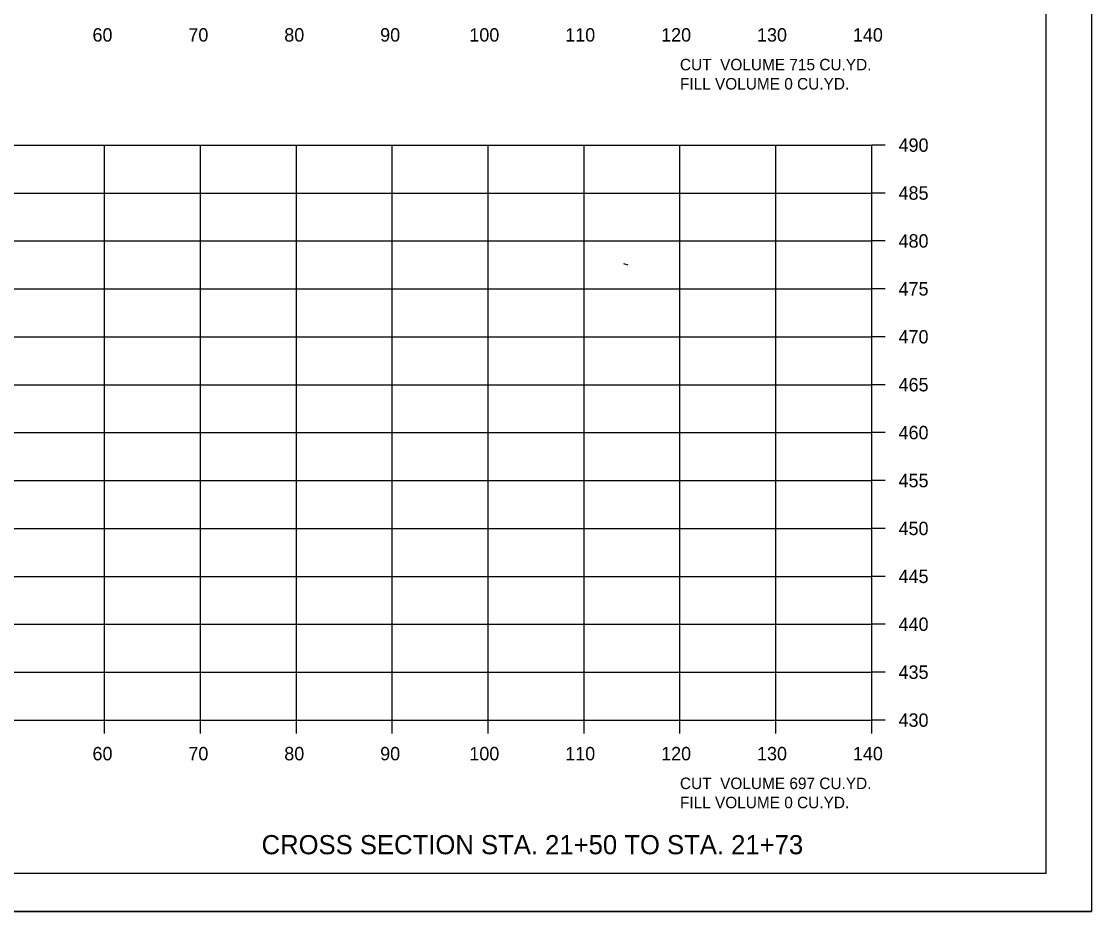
# Model space of a CAD drawing. Extents: x 1538688 to 1540766, y 656250 to 671912.
# Drawn here: x 1539425.5 to 1539537.1, y 656551.2 to 656644.1 of the extents above; entities that cross this region are included whole.
import ezdxf

# ---------------------------------------------------------------- set-up
doc = ezdxf.new("R2010")
doc.units = 0
for name, color, linetype in [('15', 7, 'Continuous'), ('18', 7, 'Continuous'), ('22', 7, 'Continuous'), ('26', 7, 'Continuous'), ('Borings', 7, 'Continuous'), ('Horizontal Alignment', 7, 'Continuous'), ('RipRap', 7, 'Continuous')]:
    doc.layers.add(name, color=color, linetype=linetype)

msp = doc.modelspace()

# ---------------------------------------------------------------- linework, layer by layer
at = {"layer": '18'}
msp.add_lwpolyline([(1539488.25, 656618.86), (1539488.68, 656618.73)], dxfattribs=at)
at = {"layer": '22'}
for p, q in [((1539234.13, 656631.22), (1539514.13, 656631.22)), ((1539234.13, 656631.22), (1539514.13, 656631.22)), ((1539434.13, 656571.22), (1539434.13, 656631.22)), ((1539434.13, 656571.22), (1539434.13, 656631.22)), ((1539444.13, 656571.22), (1539444.13, 656631.22)), ((1539444.13, 656571.22), (1539444.13, 656631.22)), ((1539454.13, 656571.22), (1539454.13, 656631.22)), ((1539454.13, 656571.22), (1539454.13, 656631.22)), ((1539464.13, 656571.22), (1539464.13, 656631.22)), ((1539464.13, 656571.22), (1539464.13, 656631.22)), ((1539474.13, 656571.22), (1539474.13, 656631.22)), ((1539474.13, 656571.22), (1539474.13, 656631.22)), ((1539484.13, 656571.22), (1539484.13, 656631.22)), ((1539484.13, 656571.22), (1539484.13, 656631.22)), ((1539494.13, 656571.22), (1539494.13, 656631.22)), ((1539494.13, 656571.22), (1539494.13, 656631.22)), ((1539504.13, 656571.22), (1539504.13, 656631.22)), ((1539504.13, 656571.22), (1539504.13, 656631.22)), ((1539514.13, 656571.22), (1539514.13, 656631.22)), ((1539514.13, 656571.22), (1539514.13, 656631.22)), ((1539234.13, 656626.22), (1539514.13, 656626.22)), ((1539234.13, 656626.22), (1539514.13, 656626.22)), ((1539234.13, 656621.22), (1539514.13, 656621.22)), ((1539234.13, 656621.22), (1539514.13, 656621.22)), ((1539234.13, 656616.22), (1539514.13, 656616.22)), ((1539234.13, 656616.22), (1539514.13, 656616.22)), ((1539234.13, 656611.22), (1539514.13, 656611.22)), ((1539234.13, 656611.22), (1539514.13, 656611.22)), ((1539234.13, 656606.22), (1539514.13, 656606.22)), ((1539234.13, 656606.22), (1539514.13, 656606.22)), ((1539234.13, 656601.22), (1539514.13, 656601.22)), ((1539234.13, 656601.22), (1539514.13, 656601.22)), ((1539234.13, 656596.22), (1539514.13, 656596.22)), ((1539234.13, 656596.22), (1539514.13, 656596.22)), ((1539234.13, 656591.22), (1539514.13, 656591.22)), ((1539234.13, 656591.22), (1539514.13, 656591.22)), ((1539234.13, 656586.22), (1539514.13, 656586.22)), ((1539234.13, 656586.22), (1539514.13, 656586.22)), ((1539234.13, 656581.22), (1539514.13, 656581.22)), ((1539234.13, 656581.22), (1539514.13, 656581.22)), ((1539234.13, 656576.22), (1539514.13, 656576.22)), ((1539234.13, 656576.22), (1539514.13, 656576.22)), ((1539234.13, 656571.22), (1539514.13, 656571.22)), ((1539234.13, 656571.22), (1539514.13, 656571.22))]:
    msp.add_line(p, q, dxfattribs=at)
at = {"layer": '26'}
msp.add_line((1539203.73, 656551.24), (1539537.06, 656551.24), dxfattribs=at)
msp.add_lwpolyline([(1539203.72, 656764.57), (1539537.06, 656764.57), (1539537.06, 656551.24), (1539203.72, 656551.24)], close=True, dxfattribs=at)
at = {"layer": 'Borings'}
for p, q in [((1539514.13, 656571.22), (1539514.13, 656631.22)), ((1539515.53, 656631.22), (1539514.13, 656631.22)), ((1539515.53, 656626.22), (1539514.13, 656626.22)), ((1539515.53, 656621.22), (1539514.13, 656621.22)), ((1539515.53, 656616.22), (1539514.13, 656616.22)), ((1539515.53, 656611.22), (1539514.13, 656611.22)), ((1539515.53, 656606.22), (1539514.13, 656606.22)), ((1539515.53, 656601.22), (1539514.13, 656601.22)), ((1539515.53, 656596.22), (1539514.13, 656596.22)), ((1539515.53, 656591.22), (1539514.13, 656591.22)), ((1539515.53, 656586.22), (1539514.13, 656586.22)), ((1539515.53, 656581.22), (1539514.13, 656581.22)), ((1539515.53, 656576.22), (1539514.13, 656576.22)), ((1539234.13, 656571.22), (1539514.13, 656571.22)), ((1539434.13, 656569.82), (1539434.13, 656571.22)), ((1539444.13, 656569.82), (1539444.13, 656571.22)), ((1539454.13, 656569.82), (1539454.13, 656571.22)), ((1539464.13, 656569.82), (1539464.13, 656571.22)), ((1539474.13, 656569.82), (1539474.13, 656571.22)), ((1539484.13, 656569.82), (1539484.13, 656571.22)), ((1539494.13, 656569.82), (1539494.13, 656571.22)), ((1539504.13, 656569.82), (1539504.13, 656571.22)), ((1539514.13, 656569.82), (1539514.13, 656571.22)), ((1539515.53, 656571.22), (1539514.13, 656571.22))]:
    msp.add_line(p, q, dxfattribs=at)
at = {"layer": 'RipRap'}
for q in [(1539532.31, 656760.68), (1539216.13, 656555.22)]:
    msp.add_line((1539532.31, 656555.22), q, dxfattribs=at)

# ---------------------------------------------------------------- texts
at = {"layer": '15'}
msp.add_text('CROSS SECTION STA. 21+50 TO STA. 21+73', height=2, dxfattribs=at).set_placement((1539450.5, 656557.22))
at = {"layer": 'Horizontal Alignment'}
for s, height, p in [('60', 1.4, (1539432.87, 656642.02)), ('70', 1.4, (1539442.87, 656642.02)), ('80', 1.4, (1539452.87, 656642.02)), ('90', 1.4, (1539462.87, 656642.02)), ('100', 1.4, (1539472.17, 656642.02)), ('110', 1.4, (1539482.17, 656642.02)), ('120', 1.4, (1539492.17, 656642.02)), ('130', 1.4, (1539502.17, 656642.02)), ('140', 1.4, (1539512.17, 656642.02)), ('CUT  VOLUME 715 CU.YD.', 1.2, (1539494.13, 656639.02)), ('FILL VOLUME 0 CU.YD.', 1.2, (1539494.13, 656637.02)), ('490', 1.4, (1539516.93, 656630.52)), ('485', 1.4, (1539516.93, 656625.52)), ('480', 1.4, (1539516.93, 656620.52)), ('475', 1.4, (1539516.93, 656615.52)), ('470', 1.4, (1539516.93, 656610.52)), ('465', 1.4, (1539516.93, 656605.52)), ('460', 1.4, (1539516.93, 656600.52)), ('455', 1.4, (1539516.93, 656595.52)), ('450', 1.4, (1539516.93, 656590.52)), ('445', 1.4, (1539516.93, 656585.52)), ('440', 1.4, (1539516.93, 656580.52)), ('435', 1.4, (1539516.93, 656575.52)), ('430', 1.4, (1539516.93, 656570.52)), ('60', 1.4, (1539432.87, 656567.02)), ('70', 1.4, (1539442.87, 656567.02)), ('80', 1.4, (1539452.87, 656567.02)), ('90', 1.4, (1539462.87, 656567.02)), ('100', 1.4, (1539472.17, 656567.02)), ('110', 1.4, (1539482.17, 656567.02)), ('120', 1.4, (1539492.17, 656567.02)), ('130', 1.4, (1539502.17, 656567.02)), ('140', 1.4, (1539512.17, 656567.02)), ('CUT  VOLUME 697 CU.YD.', 1.2, (1539494.13, 656564.02)), ('FILL VOLUME 0 CU.YD.', 1.2, (1539494.13, 656562.02))]:
    msp.add_text(s, height=height, dxfattribs=at).set_placement(p)

doc.saveas('drawing.dxf')
